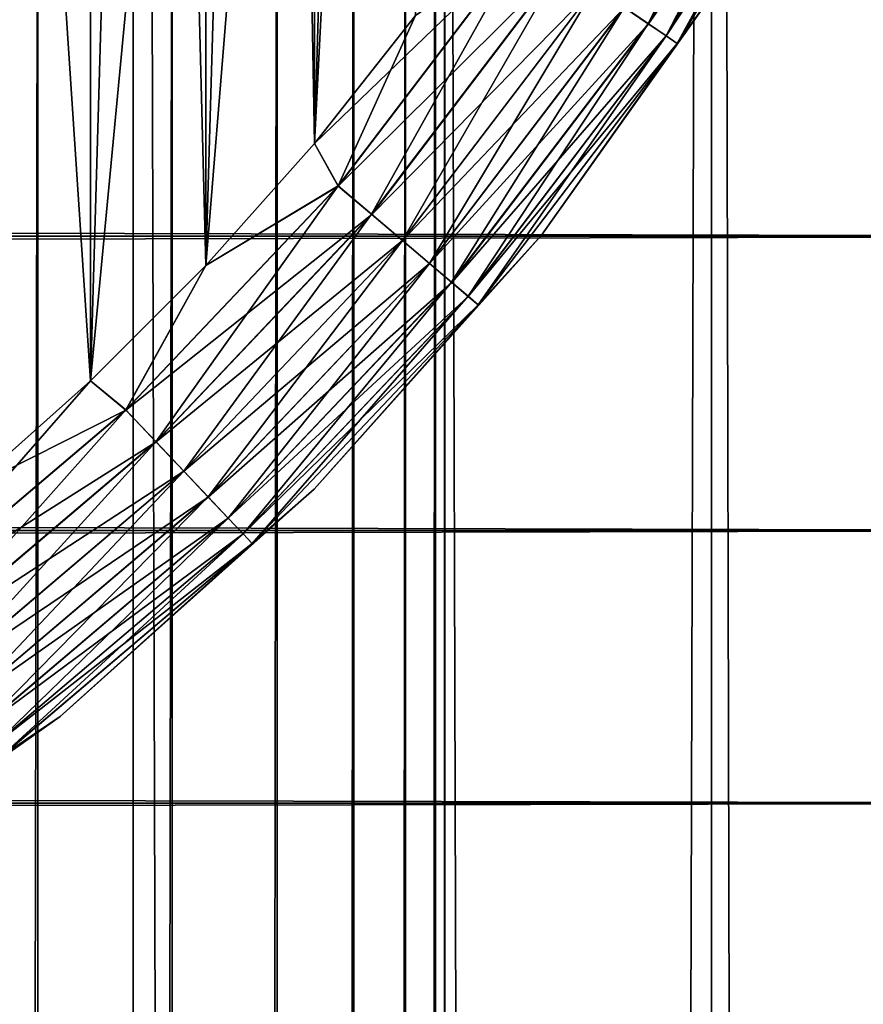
# Model space of a CAD drawing. Extents: x -265 to 265, y 0 to 427.
# Tile 248 of 267: x 257.93 to 261.54, y 388.6 to 392.82. Entities that reach past the tile are written whole.
import ezdxf

# ---------------------------------------------------------------- set-up
doc = ezdxf.new("R2010")
doc.units = 0
doc.header["$LTSCALE"] = 65.185185
for name, color, linetype in [('4', 7, 'CONTINUOUS'), ('71', 7, 'CONTINUOUS'), ('72', 7, 'CONTINUOUS'), ('81', 7, 'CONTINUOUS'), ('82', 7, 'CONTINUOUS'), ('86', 7, 'CONTINUOUS'), ('90', 7, 'CONTINUOUS'), ('94', 7, 'CONTINUOUS')]:
    doc.layers.add(name, color=color, linetype=linetype)

msp = doc.modelspace()

# ---------------------------------------------------------------- linework, layer by layer
at = {"layer": '4', "color": 7, "linetype": 'CONTINUOUS'}
for points in [[(-263, 391.89, 16.3296), (-263, 393.2247, 15.7538), (263, 391.89, 16.3296), (-263, 391.89, 16.3296)], [(263, 391.89, 16.3296), (-263, 393.2247, 15.7538), (263, 393.2247, 15.7538), (263, 391.89, 16.3296)], [(-263, 393.2247, 39.2462), (-263, 391.89, 38.6704), (263, 393.2247, 39.2462), (-263, 393.2247, 39.2462)], [(263, 393.2247, 39.2462), (-263, 391.89, 38.6704), (263, 391.89, 38.6704), (263, 393.2247, 39.2462)], [(-263, 390.6311, 17.0564), (-263, 391.89, 16.3296), (263, 390.6311, 17.0564), (-263, 390.6311, 17.0564)], [(263, 390.6311, 17.0564), (-263, 391.89, 16.3296), (263, 391.89, 16.3296), (263, 390.6311, 17.0564)], [(-263, 391.89, 38.6704), (-263, 390.6311, 37.9436), (263, 391.89, 38.6704), (-263, 391.89, 38.6704)], [(263, 391.89, 38.6704), (-263, 390.6311, 37.9436), (263, 390.6311, 37.9436), (263, 391.89, 38.6704)], [(-263, 389.4652, 17.9244), (-263, 390.6311, 17.0564), (263, 389.4652, 17.9244), (-263, 389.4652, 17.9244)], [(263, 389.4652, 17.9244), (-263, 390.6311, 17.0564), (263, 390.6311, 17.0564), (263, 389.4652, 17.9244)], [(-263, 390.6311, 37.9436), (-263, 389.4652, 37.0756), (263, 390.6311, 37.9436), (-263, 390.6311, 37.9436)], [(263, 390.6311, 37.9436), (-263, 389.4652, 37.0756), (263, 389.4652, 37.0756), (263, 390.6311, 37.9436)], [(-263, 388.4078, 18.922), (-263, 389.4652, 17.9244), (263, 388.4078, 18.922), (-263, 388.4078, 18.922)], [(263, 388.4078, 18.922), (-263, 389.4652, 17.9244), (263, 389.4652, 17.9244), (263, 388.4078, 18.922)], [(-263, 389.4652, 37.0756), (-263, 388.4078, 36.078), (263, 389.4652, 37.0756), (-263, 389.4652, 37.0756)], [(263, 389.4652, 37.0756), (-263, 388.4078, 36.078), (263, 388.4078, 36.078), (263, 389.4652, 37.0756)]]:
    msp.add_3dface(points, dxfattribs=at)
at = {"layer": '71', "color": 7, "linetype": 'CONTINUOUS'}
for points in [[(257.0261, 1, 13.2527), (258.4178, 1, 12.4153), (257.0261, 419, 13.2527), (257.0261, 1, 13.2527)], [(257.0261, 419, 13.2527), (258.4178, 1, 12.4153), (258.4178, 419, 12.4153), (257.0261, 419, 13.2527)], [(258.4178, 1, 12.4153), (259.7108, 1, 11.4324), (258.4178, 419, 12.4153), (258.4178, 1, 12.4153)], [(258.4178, 419, 12.4153), (259.7108, 1, 11.4324), (259.7108, 419, 11.4324), (258.4178, 419, 12.4153)], [(259.7108, 1, 11.4324), (260.8899, 1, 10.3155), (259.7108, 419, 11.4324), (259.7108, 1, 11.4324)], [(259.7108, 419, 11.4324), (260.8899, 1, 10.3155), (260.8899, 419, 10.3155), (259.7108, 419, 11.4324)], [(260.8899, 1, 10.3155), (261.9414, 1, 9.0776), (260.8899, 419, 10.3155), (260.8899, 1, 10.3155)], [(260.8899, 419, 10.3155), (261.9414, 1, 9.0776), (261.9414, 419, 9.0776), (260.8899, 419, 10.3155)]]:
    msp.add_3dface(points, dxfattribs=at)
at = {"layer": '72', "color": 7, "linetype": 'CONTINUOUS'}
for points in [[(260.8899, 419, -10.3155), (260.8899, 1, -10.3155), (259.75, 20, -11.399), (260.8899, 419, -10.3155)], [(259.75, 400, -11.399), (260.8899, 419, -10.3155), (259.75, 20, -11.399), (259.75, 400, -11.399)], [(261.9414, 1, -9.0776), (260.8899, 1, -10.3155), (261.9414, 419, -9.0776), (261.9414, 1, -9.0776)], [(261.9414, 419, -9.0776), (260.8899, 1, -10.3155), (260.8899, 419, -10.3155), (261.9414, 419, -9.0776)], [(259.7088, 399.1048, -11.4341), (259.75, 400, -11.399), (259.7088, 20.8952, -11.4341), (259.7088, 399.1048, -11.4341)], [(259.7088, 20.8952, -11.4341), (259.75, 400, -11.399), (259.75, 20, -11.399), (259.7088, 20.8952, -11.4341)], [(259.5822, 398.199, -11.5404), (259.7088, 399.1048, -11.4341), (259.5822, 21.801, -11.5404), (259.5822, 398.199, -11.5404)], [(259.5822, 21.801, -11.5404), (259.7088, 399.1048, -11.4341), (259.7088, 20.8952, -11.4341), (259.5822, 21.801, -11.5404)], [(259.3615, 397.275, -11.7202), (259.5822, 398.199, -11.5404), (259.3614, 22.725, -11.7202), (259.3615, 397.275, -11.7202)], [(259.3614, 22.725, -11.7202), (259.5822, 398.199, -11.5404), (259.5822, 21.801, -11.5404), (259.3614, 22.725, -11.7202)], [(259.0334, 396.3313, -11.9749), (259.3615, 397.275, -11.7202), (259.0334, 23.6688, -11.9749), (259.0334, 396.3313, -11.9749)], [(259.0334, 23.6688, -11.9749), (259.3615, 397.275, -11.7202), (259.3614, 22.725, -11.7202), (259.0334, 23.6688, -11.9749)], [(258.5849, 395.3781, -12.3004), (259.0334, 396.3313, -11.9749), (258.5849, 24.6219, -12.3004), (258.5849, 395.3781, -12.3004)], [(258.5849, 24.6219, -12.3004), (259.0334, 396.3313, -11.9749), (259.0334, 23.6688, -11.9749), (258.5849, 24.6219, -12.3004)], [(258.0097, 394.4406, -12.6824), (258.5849, 395.3781, -12.3004), (258.0097, 25.5594, -12.6824), (258.0097, 394.4406, -12.6824)], [(258.0097, 25.5594, -12.6824), (258.5849, 395.3781, -12.3004), (258.5849, 24.6219, -12.3004), (258.0097, 25.5594, -12.6824)], [(257.3167, 393.5557, -13.0945), (258.0097, 394.4406, -12.6824), (257.3167, 26.4443, -13.0945), (257.3167, 393.5557, -13.0945)], [(257.3167, 26.4443, -13.0945), (258.0097, 394.4406, -12.6824), (258.0097, 25.5594, -12.6824), (257.3167, 26.4443, -13.0945)]]:
    msp.add_3dface(points, dxfattribs=at)
at = {"layer": '81', "color": 7, "linetype": 'CONTINUOUS'}
for points in [[(259.4667, 397.6667, -25), (259.1164, 396.5426, -25), (259.1925, 392.2865, -25), (259.4667, 397.6667, -25)], [(259.6255, 392.8341, -25), (259.4667, 397.6667, -25), (259.1925, 392.2865, -25), (259.6255, 392.8341, -25)], [(259.1164, 396.5426, -25), (258.6332, 395.4689, -25), (258.7285, 391.7651, -25), (259.1164, 396.5426, -25)], [(259.1925, 392.2865, -25), (259.1164, 396.5426, -25), (258.7285, 391.7651, -25), (259.1925, 392.2865, -25)], [(258.6332, 395.4689, -25), (258.0241, 394.4614, -25), (258.2349, 391.2715, -25), (258.6332, 395.4689, -25)], [(258.7285, 391.7651, -25), (258.6332, 395.4689, -25), (258.2349, 391.2715, -25), (258.7285, 391.7651, -25)], [(258.0241, 394.4614, -25), (257.298, 393.5346, -25), (257.7134, 390.8074, -25), (258.0241, 394.4614, -25)], [(258.2349, 391.2715, -25), (258.0241, 394.4614, -25), (257.7134, 390.8074, -25), (258.2349, 391.2715, -25)]]:
    msp.add_3dface(points, dxfattribs=at)
at = {"layer": '82', "color": 7, "linetype": 'CONTINUOUS'}
for points in [[(258.2349, 408.7285, -75), (257.7134, 390.8074, -75), (257.7134, 409.1926, -75), (258.2349, 408.7285, -75)], [(258.2349, 391.2715, -75), (257.7134, 390.8074, -75), (258.2349, 408.7285, -75), (258.2349, 391.2715, -75)], [(258.7285, 408.2349, -75), (258.2349, 391.2715, -75), (258.2349, 408.7285, -75), (258.7285, 408.2349, -75)], [(258.7285, 391.7651, -75), (258.2349, 391.2715, -75), (258.7285, 408.2349, -75), (258.7285, 391.7651, -75)], [(259.1925, 407.7135, -75), (258.7285, 391.7651, -75), (258.7285, 408.2349, -75), (259.1925, 407.7135, -75)], [(259.1925, 392.2865, -75), (258.7285, 391.7651, -75), (259.1925, 407.7135, -75), (259.1925, 392.2865, -75)], [(259.6255, 407.1659, -75), (259.1925, 392.2865, -75), (259.1925, 407.7135, -75), (259.6255, 407.1659, -75)], [(259.6255, 392.8341, -75), (259.1925, 392.2865, -75), (259.6255, 407.1659, -75), (259.6255, 392.8341, -75)]]:
    msp.add_3dface(points, dxfattribs=at)
at = {"layer": '86', "color": 7, "linetype": 'CONTINUOUS'}
for points in [[(260.1638, 391.8946, -74), (261.0074, 393.0836, -74), (260.1638, 391.8946, -26), (260.1638, 391.8946, -74)], [(260.1638, 391.8946, -26), (261.0074, 393.0836, -74), (261.0074, 393.0836, -26), (260.1638, 391.8946, -26)], [(259.1924, 390.8076, -74), (260.1638, 391.8946, -74), (259.1924, 390.8076, -26), (259.1924, 390.8076, -74)], [(259.1924, 390.8076, -26), (260.1638, 391.8946, -74), (260.1638, 391.8946, -26), (259.1924, 390.8076, -26)], [(258.1054, 389.8362, -74), (259.1924, 390.8076, -74), (258.1054, 389.8362, -26), (258.1054, 389.8362, -74)], [(258.1054, 389.8362, -26), (259.1924, 390.8076, -74), (259.1924, 390.8076, -26), (258.1054, 389.8362, -26)], [(256.9164, 388.9926, -74), (258.1054, 389.8362, -74), (256.9164, 388.9926, -26), (256.9164, 388.9926, -74)], [(256.9164, 388.9926, -26), (258.1054, 389.8362, -74), (258.1054, 389.8362, -26), (256.9164, 388.9926, -26)]]:
    msp.add_3dface(points, dxfattribs=at)
at = {"layer": '90', "color": 7, "linetype": 'CONTINUOUS'}
for points in [[(260.5172, 392.8692, -74.7075), (261.2265, 394.0481, -74.7075), (260.6203, 392.7993, -74.5559), (260.5172, 392.8692, -74.7075)], [(260.6203, 392.7993, -74.5559), (261.2265, 394.0481, -74.7075), (261.3366, 393.9897, -74.5559), (260.6203, 392.7993, -74.5559)], [(260.6203, 392.7993, -74.5559), (261.3366, 393.9897, -74.5559), (260.6969, 392.7473, -74.3829), (260.6203, 392.7993, -74.5559)], [(260.6969, 392.7473, -74.3829), (261.3366, 393.9897, -74.5559), (261.4183, 393.9464, -74.3829), (260.6969, 392.7473, -74.3829)], [(260.6969, 392.7473, -74.3829), (261.4183, 393.9464, -74.3829), (260.7441, 392.7154, -74.1951), (260.6969, 392.7473, -74.3829)], [(260.7441, 392.7154, -74.1951), (261.4183, 393.9464, -74.3829), (261.4687, 393.9197, -74.1951), (260.7441, 392.7154, -74.1951)], [(261.0074, 393.0836, -74), (260.7441, 392.7154, -74.1951), (261.4687, 393.9197, -74.1951), (261.0074, 393.0836, -74)], [(259.2938, 392.1058, -74.981), (259.6255, 392.8341, -75), (260.0928, 393.1569, -74.981), (259.2938, 392.1058, -74.981)], [(259.2938, 392.1058, -74.981), (260.0928, 393.1569, -74.981), (259.4369, 391.9842, -74.9243), (259.2938, 392.1058, -74.981)], [(259.4369, 391.9842, -74.9243), (260.0928, 393.1569, -74.981), (260.2483, 393.0515, -74.9243), (259.4369, 391.9842, -74.9243)], [(261.0074, 393.0836, -74), (260.1638, 391.8946, -74), (260.7441, 392.7154, -74.1951), (261.0074, 393.0836, -74)], [(259.4369, 391.9842, -74.9243), (260.2483, 393.0515, -74.9243), (259.5689, 391.8721, -74.8319), (259.4369, 391.9842, -74.9243)], [(259.5689, 391.8721, -74.8319), (260.2483, 393.0515, -74.9243), (260.3916, 392.9543, -74.8319), (259.5689, 391.8721, -74.8319)], [(259.5689, 391.8721, -74.8319), (260.3916, 392.9543, -74.8319), (259.6846, 391.7739, -74.7075), (259.5689, 391.8721, -74.8319)], [(259.6846, 391.7739, -74.7075), (260.3916, 392.9543, -74.8319), (260.5172, 392.8692, -74.7075), (259.6846, 391.7739, -74.7075)], [(259.6846, 391.7739, -74.7075), (260.5172, 392.8692, -74.7075), (259.7795, 391.6932, -74.5559), (259.6846, 391.7739, -74.7075)], [(259.7795, 391.6932, -74.5559), (260.5172, 392.8692, -74.7075), (260.6203, 392.7993, -74.5559), (259.7795, 391.6932, -74.5559)], [(259.1925, 392.2865, -75), (259.6255, 392.8341, -75), (259.2938, 392.1058, -74.981), (259.1925, 392.2865, -75)], [(259.7795, 391.6932, -74.5559), (260.6203, 392.7993, -74.5559), (259.85, 391.6333, -74.3829), (259.7795, 391.6932, -74.5559)], [(259.85, 391.6333, -74.3829), (260.6203, 392.7993, -74.5559), (260.6969, 392.7473, -74.3829), (259.85, 391.6333, -74.3829)], [(259.85, 391.6333, -74.3829), (260.6969, 392.7473, -74.3829), (259.8935, 391.5964, -74.1951), (259.85, 391.6333, -74.3829)], [(259.8935, 391.5964, -74.1951), (260.6969, 392.7473, -74.3829), (260.7441, 392.7154, -74.1951), (259.8935, 391.5964, -74.1951)], [(260.1638, 391.8946, -74), (259.8935, 391.5964, -74.1951), (260.7441, 392.7154, -74.1951), (260.1638, 391.8946, -74)], [(258.7285, 391.7651, -75), (259.1925, 392.2865, -75), (259.2938, 392.1058, -74.981), (258.7285, 391.7651, -75)], [(258.3858, 391.1473, -74.981), (258.7285, 391.7651, -75), (259.2938, 392.1058, -74.981), (258.3858, 391.1473, -74.981)], [(258.3858, 391.1473, -74.981), (259.2938, 392.1058, -74.981), (258.5149, 391.0109, -74.9243), (258.3858, 391.1473, -74.981)], [(258.5149, 391.0109, -74.9243), (259.2938, 392.1058, -74.981), (259.4369, 391.9842, -74.9243), (258.5149, 391.0109, -74.9243)], [(258.5149, 391.0109, -74.9243), (259.4369, 391.9842, -74.9243), (258.634, 390.8852, -74.8319), (258.5149, 391.0109, -74.9243)], [(258.634, 390.8852, -74.8319), (259.4369, 391.9842, -74.9243), (259.5689, 391.8721, -74.8319), (258.634, 390.8852, -74.8319)], [(260.1638, 391.8946, -74), (259.1924, 390.8076, -74), (259.8935, 391.5964, -74.1951), (260.1638, 391.8946, -74)], [(258.634, 390.8852, -74.8319), (259.5689, 391.8721, -74.8319), (258.7384, 390.775, -74.7075), (258.634, 390.8852, -74.8319)], [(258.7384, 390.775, -74.7075), (259.5689, 391.8721, -74.8319), (259.6846, 391.7739, -74.7075), (258.7384, 390.775, -74.7075)], [(258.2349, 391.2715, -75), (258.7285, 391.7651, -75), (258.3858, 391.1473, -74.981), (258.2349, 391.2715, -75)], [(258.7384, 390.775, -74.7075), (259.6846, 391.7739, -74.7075), (258.824, 390.6846, -74.5559), (258.7384, 390.775, -74.7075)], [(258.824, 390.6846, -74.5559), (259.6846, 391.7739, -74.7075), (259.7795, 391.6932, -74.5559), (258.824, 390.6846, -74.5559)], [(258.824, 390.6846, -74.5559), (259.7795, 391.6932, -74.5559), (258.8877, 390.6174, -74.3829), (258.824, 390.6846, -74.5559)], [(258.8877, 390.6174, -74.3829), (259.7795, 391.6932, -74.5559), (259.85, 391.6333, -74.3829), (258.8877, 390.6174, -74.3829)], [(258.8877, 390.6174, -74.3829), (259.85, 391.6333, -74.3829), (258.9269, 390.576, -74.1951), (258.8877, 390.6174, -74.3829)], [(258.9269, 390.576, -74.1951), (259.85, 391.6333, -74.3829), (259.8935, 391.5964, -74.1951), (258.9269, 390.576, -74.1951)], [(259.1924, 390.8076, -74), (258.9269, 390.576, -74.1951), (259.8935, 391.5964, -74.1951), (259.1924, 390.8076, -74)], [(257.7134, 390.8074, -75), (258.2349, 391.2715, -75), (257.3795, 390.2925, -74.981), (257.7134, 390.8074, -75)], [(257.3795, 390.2925, -74.981), (258.2349, 391.2715, -75), (258.3858, 391.1473, -74.981), (257.3795, 390.2925, -74.981)], [(257.3795, 390.2925, -74.981), (258.3858, 391.1473, -74.981), (257.4931, 390.143, -74.9243), (257.3795, 390.2925, -74.981)], [(257.4931, 390.143, -74.9243), (258.3858, 391.1473, -74.981), (258.5149, 391.0109, -74.9243), (257.4931, 390.143, -74.9243)], [(257.4931, 390.143, -74.9243), (258.5149, 391.0109, -74.9243), (257.5979, 390.0051, -74.8319), (257.4931, 390.143, -74.9243)], [(257.5979, 390.0051, -74.8319), (258.5149, 391.0109, -74.9243), (258.634, 390.8852, -74.8319), (257.5979, 390.0051, -74.8319)], [(257.5979, 390.0051, -74.8319), (258.634, 390.8852, -74.8319), (257.6898, 389.8843, -74.7075), (257.5979, 390.0051, -74.8319)], [(257.6898, 389.8843, -74.7075), (258.634, 390.8852, -74.8319), (258.7384, 390.775, -74.7075), (257.6898, 389.8843, -74.7075)], [(259.1924, 390.8076, -74), (258.1054, 389.8362, -74), (258.9269, 390.576, -74.1951), (259.1924, 390.8076, -74)], [(257.6898, 389.8843, -74.7075), (258.7384, 390.775, -74.7075), (257.7651, 389.7851, -74.5559), (257.6898, 389.8843, -74.7075)], [(257.7651, 389.7851, -74.5559), (258.7384, 390.775, -74.7075), (258.824, 390.6846, -74.5559), (257.7651, 389.7851, -74.5559)], [(257.7651, 389.7851, -74.5559), (258.824, 390.6846, -74.5559), (257.8212, 389.7114, -74.3829), (257.7651, 389.7851, -74.5559)], [(257.8212, 389.7114, -74.3829), (258.824, 390.6846, -74.5559), (258.8877, 390.6174, -74.3829), (257.8212, 389.7114, -74.3829)], [(257.8212, 389.7114, -74.3829), (258.8877, 390.6174, -74.3829), (257.8556, 389.6661, -74.1951), (257.8212, 389.7114, -74.3829)], [(257.8556, 389.6661, -74.1951), (258.8877, 390.6174, -74.3829), (258.9269, 390.576, -74.1951), (257.8556, 389.6661, -74.1951)], [(258.1054, 389.8362, -74), (257.8556, 389.6661, -74.1951), (258.9269, 390.576, -74.1951), (258.1054, 389.8362, -74)], [(258.1054, 389.8362, -74), (256.9164, 388.9926, -74), (257.8556, 389.6661, -74.1951), (258.1054, 389.8362, -74)]]:
    msp.add_3dface(points, dxfattribs=at)
at = {"layer": '94', "color": 7, "linetype": 'CONTINUOUS'}
for points in [[(261.3371, 393.9894, -25.4451), (260.5179, 392.8687, -25.2933), (260.6208, 392.7989, -25.4451), (261.3371, 393.9894, -25.4451)], [(261.3371, 393.9894, -25.4451), (260.6208, 392.7989, -25.4451), (261.4187, 393.9462, -25.6182), (261.3371, 393.9894, -25.4451)], [(261.4187, 393.9462, -25.6182), (260.6208, 392.7989, -25.4451), (260.6973, 392.7471, -25.6182), (261.4187, 393.9462, -25.6182)], [(261.4187, 393.9462, -25.6182), (260.6973, 392.7471, -25.6182), (261.4689, 393.9196, -25.8061), (261.4187, 393.9462, -25.6182)], [(261.4689, 393.9196, -25.8061), (260.6973, 392.7471, -25.6182), (260.7442, 392.7152, -25.8061), (261.4689, 393.9196, -25.8061)], [(261.0074, 393.0836, -26), (261.4689, 393.9196, -25.8061), (260.7442, 392.7152, -25.8061), (261.0074, 393.0836, -26)], [(259.6255, 392.8341, -25), (259.1925, 392.2865, -25), (260.0937, 393.1563, -25.0192), (259.6255, 392.8341, -25)], [(260.0937, 393.1563, -25.0192), (259.1925, 392.2865, -25), (259.2946, 392.1051, -25.0192), (260.0937, 393.1563, -25.0192)], [(260.0937, 393.1563, -25.0192), (259.2946, 392.1051, -25.0192), (260.2492, 393.0509, -25.0762), (260.0937, 393.1563, -25.0192)], [(260.1638, 391.8946, -26), (261.0074, 393.0836, -26), (260.7442, 392.7152, -25.8061), (260.1638, 391.8946, -26)], [(260.2492, 393.0509, -25.0762), (259.2946, 392.1051, -25.0192), (259.4377, 391.9835, -25.0762), (260.2492, 393.0509, -25.0762)], [(260.2492, 393.0509, -25.0762), (259.4377, 391.9835, -25.0762), (260.3924, 392.9538, -25.1687), (260.2492, 393.0509, -25.0762)], [(260.3924, 392.9538, -25.1687), (259.4377, 391.9835, -25.0762), (259.5696, 391.8715, -25.1687), (260.3924, 392.9538, -25.1687)], [(260.3924, 392.9538, -25.1687), (259.5696, 391.8715, -25.1687), (260.5179, 392.8687, -25.2933), (260.3924, 392.9538, -25.1687)], [(260.5179, 392.8687, -25.2933), (259.5696, 391.8715, -25.1687), (259.6852, 391.7733, -25.2933), (260.5179, 392.8687, -25.2933)], [(260.5179, 392.8687, -25.2933), (259.6852, 391.7733, -25.2933), (260.6208, 392.7989, -25.4451), (260.5179, 392.8687, -25.2933)], [(260.6208, 392.7989, -25.4451), (259.6852, 391.7733, -25.2933), (259.78, 391.6928, -25.4451), (260.6208, 392.7989, -25.4451)], [(260.6208, 392.7989, -25.4451), (259.78, 391.6928, -25.4451), (260.6973, 392.7471, -25.6182), (260.6208, 392.7989, -25.4451)], [(260.6973, 392.7471, -25.6182), (259.78, 391.6928, -25.4451), (259.8504, 391.633, -25.6182), (260.6973, 392.7471, -25.6182)], [(260.6973, 392.7471, -25.6182), (259.8504, 391.633, -25.6182), (260.7442, 392.7152, -25.8061), (260.6973, 392.7471, -25.6182)], [(260.7442, 392.7152, -25.8061), (259.8504, 391.633, -25.6182), (259.8936, 391.5963, -25.8061), (260.7442, 392.7152, -25.8061)], [(260.1638, 391.8946, -26), (260.7442, 392.7152, -25.8061), (259.8936, 391.5963, -25.8061), (260.1638, 391.8946, -26)], [(259.1925, 392.2865, -25), (258.7285, 391.7651, -25), (259.2946, 392.1051, -25.0192), (259.1925, 392.2865, -25)], [(259.2946, 392.1051, -25.0192), (258.7285, 391.7651, -25), (258.3866, 391.1464, -25.0192), (259.2946, 392.1051, -25.0192)], [(259.2946, 392.1051, -25.0192), (258.3866, 391.1464, -25.0192), (259.4377, 391.9835, -25.0762), (259.2946, 392.1051, -25.0192)], [(259.4377, 391.9835, -25.0762), (258.3866, 391.1464, -25.0192), (258.5157, 391.0101, -25.0762), (259.4377, 391.9835, -25.0762)], [(259.4377, 391.9835, -25.0762), (258.5157, 391.0101, -25.0762), (259.5696, 391.8715, -25.1687), (259.4377, 391.9835, -25.0762)], [(259.1924, 390.8076, -26), (260.1638, 391.8946, -26), (259.8936, 391.5963, -25.8061), (259.1924, 390.8076, -26)], [(259.5696, 391.8715, -25.1687), (258.5157, 391.0101, -25.0762), (258.6347, 390.8845, -25.1687), (259.5696, 391.8715, -25.1687)], [(259.5696, 391.8715, -25.1687), (258.6347, 390.8845, -25.1687), (259.6852, 391.7733, -25.2933), (259.5696, 391.8715, -25.1687)], [(258.7285, 391.7651, -25), (258.2349, 391.2715, -25), (258.3866, 391.1464, -25.0192), (258.7285, 391.7651, -25)], [(259.6852, 391.7733, -25.2933), (258.6347, 390.8845, -25.1687), (258.739, 390.7744, -25.2933), (259.6852, 391.7733, -25.2933)], [(259.6852, 391.7733, -25.2933), (258.739, 390.7744, -25.2933), (259.78, 391.6928, -25.4451), (259.6852, 391.7733, -25.2933)], [(259.78, 391.6928, -25.4451), (258.739, 390.7744, -25.2933), (258.8245, 390.6841, -25.4451), (259.78, 391.6928, -25.4451)], [(259.78, 391.6928, -25.4451), (258.8245, 390.6841, -25.4451), (259.8504, 391.633, -25.6182), (259.78, 391.6928, -25.4451)], [(259.8504, 391.633, -25.6182), (258.8245, 390.6841, -25.4451), (258.888, 390.617, -25.6182), (259.8504, 391.633, -25.6182)], [(259.8504, 391.633, -25.6182), (258.888, 390.617, -25.6182), (259.8936, 391.5963, -25.8061), (259.8504, 391.633, -25.6182)], [(259.8936, 391.5963, -25.8061), (258.888, 390.617, -25.6182), (258.927, 390.5758, -25.8061), (259.8936, 391.5963, -25.8061)], [(259.1924, 390.8076, -26), (259.8936, 391.5963, -25.8061), (258.927, 390.5758, -25.8061), (259.1924, 390.8076, -26)], [(258.2349, 391.2715, -25), (257.7134, 390.8074, -25), (258.3866, 391.1464, -25.0192), (258.2349, 391.2715, -25)], [(258.3866, 391.1464, -25.0192), (257.7134, 390.8074, -25), (257.3802, 390.2916, -25.0192), (258.3866, 391.1464, -25.0192)], [(258.3866, 391.1464, -25.0192), (257.3802, 390.2916, -25.0192), (258.5157, 391.0101, -25.0762), (258.3866, 391.1464, -25.0192)], [(258.5157, 391.0101, -25.0762), (257.3802, 390.2916, -25.0192), (257.4938, 390.1421, -25.0762), (258.5157, 391.0101, -25.0762)], [(258.5157, 391.0101, -25.0762), (257.4938, 390.1421, -25.0762), (258.6347, 390.8845, -25.1687), (258.5157, 391.0101, -25.0762)], [(258.6347, 390.8845, -25.1687), (257.4938, 390.1421, -25.0762), (257.5985, 390.0043, -25.1687), (258.6347, 390.8845, -25.1687)], [(258.6347, 390.8845, -25.1687), (257.5985, 390.0043, -25.1687), (258.739, 390.7744, -25.2933), (258.6347, 390.8845, -25.1687)], [(258.1054, 389.8362, -26), (259.1924, 390.8076, -26), (258.927, 390.5758, -25.8061), (258.1054, 389.8362, -26)], [(258.739, 390.7744, -25.2933), (257.5985, 390.0043, -25.1687), (257.6903, 389.8836, -25.2933), (258.739, 390.7744, -25.2933)], [(258.739, 390.7744, -25.2933), (257.6903, 389.8836, -25.2933), (258.8245, 390.6841, -25.4451), (258.739, 390.7744, -25.2933)], [(258.8245, 390.6841, -25.4451), (257.6903, 389.8836, -25.2933), (257.7655, 389.7846, -25.4451), (258.8245, 390.6841, -25.4451)], [(258.8245, 390.6841, -25.4451), (257.7655, 389.7846, -25.4451), (258.888, 390.617, -25.6182), (258.8245, 390.6841, -25.4451)], [(258.888, 390.617, -25.6182), (257.7655, 389.7846, -25.4451), (257.8214, 389.7111, -25.6182), (258.888, 390.617, -25.6182)], [(258.888, 390.617, -25.6182), (257.8214, 389.7111, -25.6182), (258.927, 390.5758, -25.8061), (258.888, 390.617, -25.6182)], [(258.927, 390.5758, -25.8061), (257.8214, 389.7111, -25.6182), (257.8558, 389.6659, -25.8061), (258.927, 390.5758, -25.8061)], [(258.1054, 389.8362, -26), (258.927, 390.5758, -25.8061), (257.8558, 389.6659, -25.8061), (258.1054, 389.8362, -26)], [(256.9164, 388.9926, -26), (258.1054, 389.8362, -26), (257.8558, 389.6659, -25.8061), (256.9164, 388.9926, -26)]]:
    msp.add_3dface(points, dxfattribs=at)

doc.saveas('drawing.dxf')
